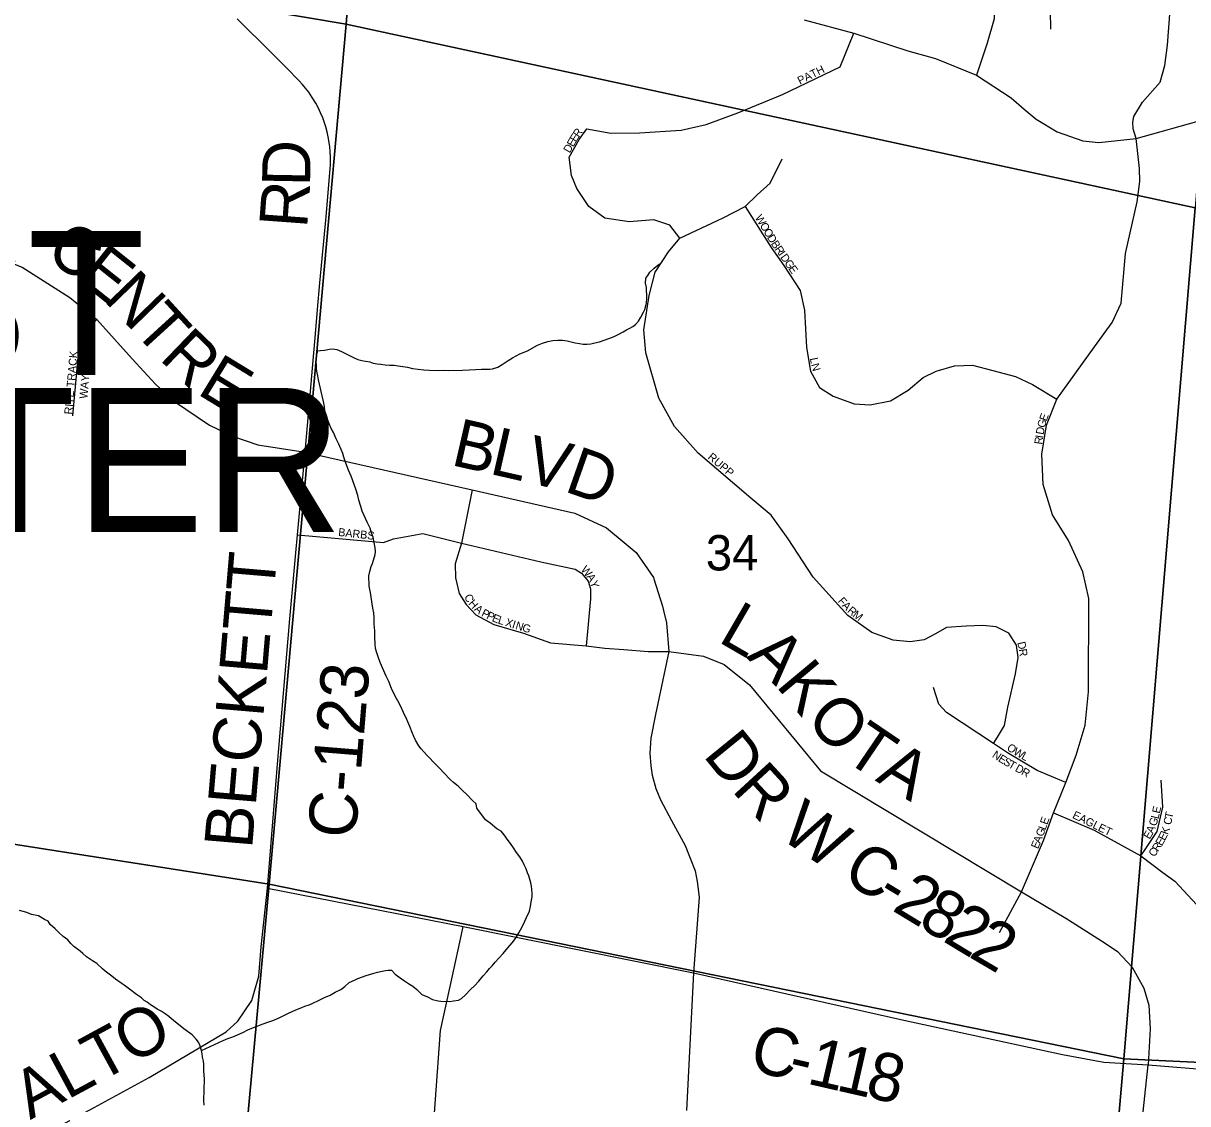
# Model space of a CAD drawing. Extents: x 1310247 to 1552180, y 377264 to 706493.
# Drawn here: x 1416988 to 1424262, y 489300 to 496050 of the extents above; entities that cross this region are included whole.
import ezdxf

# ---------------------------------------------------------------- set-up
doc = ezdxf.new("R2010")
doc.units = 0
for name, color, linetype in [('GM_X_County_Road', 7, 'Continuous'), ('GM_X_County_Road_Text', 7, 'Continuous'), ('GM_X_Minor_River', 7, 'Continuous'), ('GM_X_Section', 7, 'Continuous'), ('GM_X_Section_Text', 7, 'Continuous'), ('GM_X_Township_Road', 7, 'Continuous'), ('GM_X_Township_Road_Text', 7, 'Continuous'), ('GM_X_Township_Subdivision', 7, 'Continuous'), ('GM_X_Township_Subdivision_Text', 7, 'Continuous'), ('GM_X_Township_Text', 7, 'Continuous')]:
    doc.layers.add(name, color=color, linetype=linetype)

msp = doc.modelspace()

# ---------------------------------------------------------------- linework, layer by layer
at = {"layer": 'GM_X_County_Road'}
for points in [[(1418841.4, 494427.9), (1418880.7, 494841), (1418907.2, 495168.6), (1418907.7, 495212.9), (1418906, 495249.9), (1418903.4, 495278.4), (1418899.8, 495305.8), (1418893.6, 495340.6), (1418886.4, 495372.4), (1418878.1, 495403.1), (1418867.8, 495434.9), (1418858.5, 495459.8), (1418845.7, 495490.5), (1418832.1, 495519.3), (1418814.7, 495551.9), (1418793.7, 495586.6), (1418771.5, 495619.2), (1418751.7, 495645.2), (1418732.4, 495668.4), (1418709.9, 495693.1), (1418632.7, 495771.6), (1418537.3, 495867.5), (1418324.6, 496077.8)], [(1413829.2, 495034.6), (1414183.4, 495010.1), (1415089.8, 494904.9), (1415958.8, 494778.2), (1416067.8, 494762.2), (1416508.4, 494687), (1416751.3, 494616), (1416980.2, 494526.5), (1417279.9, 494337.7), (1417448.3, 494198.9), (1417668.6, 493954.5), (1417813.8, 493796.1), (1417927.3, 493690.5), (1418151.7, 493540), (1418294.2, 493471.3), (1418452.6, 493415.9), (1418748.5, 493371.2)], [(1418812.6, 494111), (1418825.6, 494261.9), (1418841.4, 494427.9)], [(1418748.5, 493371.2), (1418812.6, 494111)], [(1418720.1, 493056.9), (1418748.5, 493371.2)], [(1418748.5, 493371.2), (1419791.7, 493135.3), (1420433.8, 492990.2), (1420631.2, 492898.1), (1420753.4, 492796), (1420816.2, 492744.2), (1420924.9, 492588.5), (1420927.8, 492579.4)], [(1418691.6, 492742.7), (1418701.7, 492854.3), (1418720.1, 493056.9)], [(1418513.1, 490646.9), (1418575.4, 491421.3), (1418654.1, 492329.4), (1418691.6, 492742.7)], [(1420927.8, 492579.4), (1420981, 492409.4), (1420987.8, 492380.9)], [(1420987.8, 492380.9), (1421006.1, 492304.9), (1421020.6, 492124.3), (1420938, 491731.4), (1420909.3, 491583.3), (1420903, 491490.9), (1420907.6, 491410.5), (1420915.7, 491352.6), (1420939.2, 491268.2), (1420967.9, 491197.6), (1421038.5, 491068.5), (1421122.3, 490912.4), (1421185.2, 490755.4), (1421198.4, 490688.5), (1421211.2, 490590.9), (1421174.4, 490116.9), (1421130.3, 489257.1)], [(1421020.6, 492124.3), (1421237, 492095.5), (1421366.5, 492043.7), (1421525.7, 491917.8), (1421969.1, 491380.4), (1423223.1, 490623.5), (1423500.4, 490459.7), (1423539.6, 490434.8)], [(1418513.1, 490646.9), (1419736.3, 490407.5), (1421174.4, 490116.9)], [(1423539.6, 490434.8), (1423746.3, 490302.9), (1423823.2, 490250), (1423916.2, 490152.5), (1423987.3, 490021.6), (1424019.3, 489915.4), (1424027.8, 489767.4), (1424016.1, 489543.5)], [(1421174.4, 490116.9), (1422489.4, 489821), (1423479.3, 489606.6), (1423738.8, 489558.7), (1424016.1, 489543.5), (1424836.6, 489474.9)], [(1423195.8, 488002), (1423195.8, 488002), (1423453.2, 488403.5), (1423661.9, 488714.2), (1423765, 488856.3), (1423856.5, 489017.2), (1423931.1, 489134.3), (1423984.1, 489248.5), (1424016.1, 489543.5)]]:
    msp.add_lwpolyline(points, dxfattribs=at)
at = {"layer": 'GM_X_Minor_River'}
for points in [[(1419304.7, 493913.4), (1419330.7, 493910.6), (1419358.6, 493905.7), (1419388.6, 493900.8), (1419420.5, 493893.8), (1419454.5, 493888.8), (1419490.5, 493885.6), (1419524.5, 493882.6), (1419582.7, 493880.8), (1419610.8, 493882), (1419646.9, 493880.9), (1419731.2, 493882.3), (1419773.5, 493885), (1419813.7, 493887.8), (1419849.8, 493888.7), (1419882, 493889.8), (1419902, 493889.1), (1419920.1, 493890.6), (1419952.6, 493901.7), (1419979.2, 493918.9), (1420018, 493943.8), (1420044.6, 493959.1), (1420089.5, 493985.8), (1420138.2, 494004.4), (1420199.4, 494038.6), (1420231.9, 494051.7), (1420264.4, 494062.8), (1420296.6, 494067.8), (1420326.8, 494070.9), (1420356.9, 494070), (1420384.9, 494067.1), (1420410.8, 494060.3), (1420434.7, 494053.5), (1420462.6, 494048.7), (1420486.6, 494045.9), (1420510.7, 494045.2), (1420532.9, 494048.5), (1420559.1, 494053.8), (1420587.4, 494060.9), (1420615.8, 494070.1), (1420646.2, 494081.2), (1420678.7, 494094.3), (1420709.2, 494107.4), (1420735.8, 494122.6), (1420756.2, 494136), (1420776.6, 494145.5), (1420794.9, 494154.9), (1420813.4, 494168.4), (1420832.1, 494189.9), (1420846.8, 494213.6), (1420861.8, 494245.2), (1420870.3, 494263), (1420877, 494284.9), (1420881.5, 494302.8), (1420884.4, 494332.8), (1420883.1, 494355), (1420881.8, 494379.1), (1420880.4, 494399.2), (1420875.2, 494427.5), (1420878.1, 494457.5), (1420890.6, 494475.2), (1420901.2, 494494.9), (1420930.1, 494520.1), (1420963, 494547.2)], [(1419591.8, 491391.8), (1419564.5, 491418.7), (1419512, 491474.5), (1419490.6, 491499.2), (1419473.1, 491517.8), (1419459.6, 491536.3), (1419438.5, 491571.1), (1419427.1, 491593.5), (1419417.9, 491619.9), (1419402.9, 491656.5), (1419384.2, 491701.2), (1419363.3, 491744), (1419344.5, 491784.7), (1419327.4, 491817.3), (1419312.1, 491845.9), (1419300.8, 491868.3), (1419291.3, 491888.7), (1419281.9, 491911), (1419270.7, 491937.5), (1419255.6, 491970), (1419218, 492055.5), (1419205, 492092), (1419195.7, 492116.4), (1419188.5, 492144.7), (1419187.3, 492172.8), (1419184.5, 492213.1), (1419183.7, 492255.2), (1419180.9, 492295.5), (1419180, 492335.6), (1419177, 492367.8), (1419171.8, 492396.1), (1419161.7, 492464.6), (1419156.6, 492492.9), (1419153.1, 492513.1), (1419149.8, 492535.3), (1419148.4, 492555.4), (1419147, 492577.5), (1419147.6, 492597.5), (1419152.4, 492625.5), (1419161.3, 492655.3), (1419169.9, 492675.1), (1419176.5, 492695), (1419185.6, 492730.9), (1419188.2, 492750.8), (1419186.9, 492773), (1419179.8, 492805.3), (1419174.8, 492839.6), (1419165.3, 492859.9), (1419154.4, 492896.4), (1419135.4, 492933.1), (1419105.3, 493002.2), (1419096.1, 493030.6), (1419085.2, 493071.1), (1419078, 493099.4), (1419065.2, 493140), (1419035.5, 493221.1), (1419020.5, 493257.7), (1419009.3, 493286.2), (1419001.9, 493308.5), (1418990.8, 493338.9), (1418983.4, 493363.2), (1418974.1, 493387.6), (1418959, 493420.2), (1418942, 493454.8), (1418925.1, 493493.5), (1418911.7, 493518), (1418900.5, 493544.4), (1418891.2, 493570.8), (1418883.8, 493593.1), (1418872.9, 493629.5), (1418869.6, 493655.7), (1418862.6, 493688), (1418855.5, 493722.4), (1418837.6, 493795.2), (1418832.4, 493823.4), (1418827.1, 493847.7), (1418823.6, 493865.8), (1418820.3, 493890), (1418818.9, 493908.1), (1418817.7, 493938.3), (1418820.7, 493970.3), (1418827.7, 494004.2), (1418845.8, 494005.7), (1418870, 494008.9), (1418900.2, 494014), (1418922.4, 494015.4), (1418946.4, 494012.6), (1418976.1, 493999.7), (1419001.8, 493986.8), (1419029.5, 493972), (1419055.2, 493959.1), (1419079, 493950.4), (1419102.9, 493943.6), (1419126.8, 493938.9), (1419152.8, 493934.1), (1419174.6, 493927.4), (1419198.6, 493922.6), (1419222.6, 493919.9), (1419248.6, 493917.1), (1419276.6, 493914.2), (1419304.7, 493913.4)], [(1418101.1, 489632.5), (1418237.5, 489695), (1418265.9, 489706.1), (1418296.4, 489717.2), (1418326.9, 489730.4), (1418359.4, 489745.4), (1418390, 489760.6), (1418426.5, 489775.5), (1418487.4, 489797.7), (1418515.8, 489808.9), (1418554.3, 489821.8), (1418595, 489840.6), (1418645.9, 489865.1), (1418690.6, 489885.8), (1418727.2, 489900.8), (1418747.5, 489908.2), (1418773.9, 489917.4), (1418796.2, 489926.8), (1418832.8, 489943.7), (1418869.5, 489962.7), (1418906.1, 489977.6), (1418936.7, 489996.8), (1418971.4, 490013.8), (1418995.9, 490031.1), (1419024.8, 490056.3), (1419057.3, 490071.4), (1419077.7, 490082.8), (1419130.5, 490101.2), (1419171, 490114.1), (1419201.3, 490121.2), (1419229.6, 490128.3), (1419249.8, 490131.7), (1419267.9, 490133.2), (1419288, 490134.6), (1419311.3, 490109.8), (1419342.8, 490086.7), (1419370.3, 490067.8), (1419399.8, 490046.9), (1419421.5, 490034.2), (1419447, 490013.3), (1419478.2, 489982.2), (1419513.9, 489967.1), (1419543.5, 489950.1), (1419579.4, 489943), (1419597.4, 489940.5), (1419653.5, 489938.8), (1419675.7, 489942.1), (1419705.9, 489947.2), (1419726.3, 489956.6), (1419751.1, 489980), (1419782.1, 490013.1), (1419806.9, 490036.5), (1419833.8, 490065.7), (1419860.9, 490099), (1419883.7, 490124.4), (1419900.4, 490144), (1419916.9, 490161.5), (1419935.6, 490183), (1419958.4, 490208.5), (1419985.4, 490237.7), (1420014.5, 490273), (1420041.5, 490304.3), (1420062.4, 490331.7), (1420083.5, 490367.2), (1420094.1, 490387), (1420104.7, 490404.7), (1420121.8, 490440.3), (1420132.5, 490464.1), (1420149.7, 490503.7), (1420156.6, 490531.6), (1420161.5, 490561.5), (1420166.4, 490591.5), (1420167, 490613.5), (1420165.7, 490637.7), (1420162.4, 490659.8), (1420158.9, 490680), (1420146.1, 490722.6), (1420138.7, 490742.9), (1420129.4, 490767.2), (1420118.1, 490791.7), (1420106.7, 490814.1), (1420089.5, 490842.7), (1420070.2, 490869.4), (1420050.9, 490898.1), (1420031.7, 490924.8), (1420016.1, 490943.3), (1419993.1, 490980.1), (1419973.7, 491002.8), (1419946.1, 491017.7), (1419905, 491053.1), (1419875.5, 491074), (1419821.4, 491145.9), (1419816.2, 491174.2), (1419794.8, 491194.9), (1419757.8, 491234.2), (1419736.2, 491252.9), (1419705, 491284), (1419675.6, 491306.9), (1419656, 491323.6), (1419613.2, 491369.1), (1419591.8, 491391.8)], [(1418118.1, 489290.8), (1418116.7, 489318.9), (1418119.4, 489453.4), (1418116.5, 489505.7), (1418116.9, 489525.8), (1418115.3, 489545.9), (1418113.7, 489566), (1418108.2, 489590.2), (1418104.7, 489610.4), (1418101.1, 489632.5), (1418091.8, 489664.9), (1418082.2, 489683.1), (1418068.6, 489703.5), (1418043.2, 489730.1), (1417990.1, 489767.4), (1417956.7, 489794.2), (1417929.2, 489816.8), (1417897.8, 489843.6), (1417874.2, 489860.2), (1417848.6, 489876.8), (1417824.9, 489891.3), (1417803.2, 489905.8), (1417783.5, 489918.3), (1417761.9, 489934.8), (1417744.1, 489945.2), (1417726.5, 489961.6), (1417695, 489982.4), (1417651.7, 490015.4), (1417618.3, 490040.2), (1417598.6, 490052.6), (1417563.2, 490077.5), (1417541.6, 490096), (1417500.3, 490127), (1417482.6, 490141.4), (1417447.4, 490176.3), (1417419.8, 490192.9), (1417382.3, 490217.8), (1417360.8, 490238.3), (1417343.1, 490252.8), (1417303.8, 490281.7), (1417284.2, 490300.1), (1417266.7, 490322.6), (1417237.2, 490345.3), (1417209.8, 490370), (1417186.3, 490392.6), (1417156.9, 490419.3), (1417143.3, 490439.6), (1417121.6, 490450.1), (1417084.1, 490473), (1417038.4, 490482), (1417010.7, 490494.6), (1416965, 490507.6)]]:
    msp.add_lwpolyline(points, dxfattribs=at)
at = {"layer": 'GM_X_Section'}
for points in [[(1419420.1, 501499.9), (1419004.7, 496044.9), (1413821.6, 496918.4), (1414234.1, 502333.5)], [(1419420.1, 501499.9), (1424746.1, 500303.3), (1424307.8, 494896.9), (1419004.7, 496044.9)], [(1419004.7, 496044.9), (1418523.1, 490671.4), (1413332.7, 491482.9), (1413821.6, 496918.4)], [(1424307.8, 494896.9), (1423863.5, 489580.6), (1418523.1, 490671.4), (1419004.7, 496044.9)], [(1429758, 494823.6), (1429255.8, 489324.6), (1423863.5, 489580.6), (1424307.8, 494896.9)], [(1413332.7, 491482.9), (1418523.1, 490671.4), (1418026.9, 485262.1), (1412844.4, 485977.5)], [(1423863.5, 489580.6), (1423391.5, 484184.8), (1418026.9, 485262.1), (1418523.1, 490671.4)], [(1423863.5, 489580.6), (1429255.8, 489324.6), (1428777.4, 483907.1), (1423391.5, 484184.8)]]:
    msp.add_lwpolyline(points, close=True, dxfattribs=at)
at = {"layer": 'GM_X_Township_Road'}
for points in [[(1416435.7, 488753.4), (1416678, 488874.3), (1417429.9, 489275.2), (1417773.7, 489462.8), (1418255.4, 489749.5), (1418329.2, 489815.5), (1418416.2, 489943.5), (1418459, 490096.3), (1418473.1, 490280.4), (1418513.1, 490646.9)], [(1419668.9, 490099.3), (1419725.1, 490356.1)], [(1419725.1, 490356.1), (1419736.3, 490407.5)], [(1420714.7, 487370.6), (1420650.4, 487375.8), (1419488.4, 487634.9), (1419440.3, 487675.6), (1419388.5, 487757.1), (1419358.9, 487901.5), (1419395.8, 488097.6), (1419458.8, 488364.1), (1419547.6, 489126.7), (1419593.8, 489756), (1419668.9, 490099.3)]]:
    msp.add_lwpolyline(points, dxfattribs=at)
at = {"layer": 'GM_X_Township_Subdivision'}
for points in [[(1423939.4, 495331.5), (1423922, 495390.5), (1423918.5, 495432.4), (1423925.5, 495468.7), (1423979.3, 495557.2), (1424090.3, 495682.1), (1424119.9, 495786.3), (1424135.5, 495913), (1424232.8, 497214.1), (1424254.5, 497384.1), (1424230.4, 497469.1), (1424197.8, 497553.3), (1424121.8, 497604.9), (1423972.3, 497632.1), (1423649, 497710.9), (1423434.3, 497770.7), (1423235.9, 497806), (1423013.1, 497792.4), (1422822.9, 497778.9), (1422524.1, 497748.9), (1422287.6, 497727.2), (1422121.9, 497705.5), (1421942.6, 497721.8), (1421816.3, 497764.2)], [(1423001.7, 496422.9), (1423033.4, 496308.4), (1423056.9, 496206), (1423054.1, 496078.6), (1423008.5, 495926.3), (1422943.6, 495725.6)], [(1423033.4, 496308.4), (1423109.5, 496330.6), (1423194, 496340.2), (1423274.3, 496322.3), (1423320.2, 496294.6), (1423396.1, 496185.2), (1423403, 496127.1), (1423405.8, 496013.5)], [(1421867, 496073), (1422175.5, 495988.1), (1422514.2, 495879.3), (1422685.9, 495829.5), (1422943.6, 495725.6), (1423159, 495585.4), (1423241.4, 495514.5)], [(1421089.8, 494708.1), (1421026.1, 494788.4), (1420926.5, 494823), (1420772.8, 494810.6), (1420621.9, 494832.7), (1420520.8, 494906.1), (1420446.1, 495018.2), (1420412.9, 495099.9), (1420397.7, 495213.4), (1420461.3, 495324.2), (1420508.4, 495392), (1420657.9, 495364.3), (1420838.3, 495366.2), (1421098.6, 495383.6), (1421254.8, 495418.3), (1421452.6, 495491.2), (1421730.3, 495605.8), (1422091.2, 495779.4), (1422175.5, 495988.1)], [(1423241.4, 495514.5), (1423314.7, 495451.4), (1423446.5, 495373.2), (1423606.2, 495315.9), (1423706.8, 495305.5), (1423939.4, 495331.5), (1424371.5, 495451.3), (1424822.7, 495477.3), (1425605.2, 495470.4), (1426536.9, 495462.2)], [(1423223.1, 490623.5), (1423362.2, 490944.8), (1423422.9, 491116.8), (1423500.4, 491305.8), (1423565.3, 491476.4), (1423621.7, 491665.4), (1423641.4, 491874), (1423643.9, 492455.8), (1423606.5, 492623.4), (1423516.5, 492818.5), (1423416.8, 492979.1), (1423360.1, 493168.8), (1423351.8, 493358.4), (1423380.8, 493538.4), (1423444.5, 493701.7), (1423679.1, 494027.9), (1423790.1, 494180.7), (1423845.6, 494302.2), (1423873.4, 494611.2), (1423946.3, 494934), (1423963.2, 495062.6), (1423960.2, 495142.3), (1423939.4, 495331.5)], [(1423049.2, 491551.1), (1423074.6, 491590.6), (1423116.9, 491662.5), (1423139.4, 491776.7), (1423187.4, 491985.4), (1423202.9, 492087), (1423193, 492164.5), (1423145.1, 492239.3), (1423064.7, 492278.7), (1422981.5, 492288.6), (1422877.2, 492284.4), (1422754.5, 492275.9), (1422686.8, 492236.4), (1422614.9, 492198.4), (1422528.9, 492185.7), (1422421.7, 492196.9), (1422289.2, 492243.5), (1422138.3, 492349.2), (1421921.8, 492590.1), (1421766.7, 492829.6), (1421660.1, 492976.3), (1421532.8, 493082.9), (1421204.7, 493365.4), (1421055.2, 493530.1), (1420958.3, 493708.7), (1420878, 493991.1), (1420865.5, 494135), (1420897.4, 494349.6), (1420934.8, 494496.4), (1421019.2, 494622.3), (1421089.8, 494708.1), (1421361.1, 494835.5), (1421498.2, 494906.1), (1421572.9, 494978.1), (1421654.6, 495051.4), (1421729.3, 495203.7)], [(1421498.2, 494906.1), (1421659.4, 494649.7), (1421739.7, 494537.1), (1421841.5, 494381.5), (1421869.2, 494258.2), (1421880.3, 494024.3), (1421905.2, 493877.6), (1421961.9, 493773.7), (1422047.7, 493721.1), (1422177.9, 493672.7), (1422277.5, 493667.1), (1422406.3, 493692.1), (1422515.7, 493758.5), (1422609.8, 493837.4), (1422690.1, 493877.6), (1422805, 493909.4), (1422918.5, 493914.9), (1423045.8, 493881.7), (1423187, 493844.3), (1423292.3, 493793.1), (1423444.5, 493701.7)], [(1417296.6, 493597.4), (1417341, 494074.9), (1417370.6, 494128.6), (1417448.3, 494198.9)], [(1419791.7, 493135.3), (1419724.9, 492801.8), (1419686.2, 492672.6), (1419689.1, 492585), (1419711.7, 492488.4), (1419755.1, 492419.8), (1419815.4, 492355.2), (1419927.4, 492294.9), (1420112.6, 492240.4), (1420280.6, 492180.1), (1420504.6, 492160), (1420620.9, 492147), (1420740.1, 492138.5), (1420890.8, 492125.5), (1421020.6, 492124.3)], [(1418701.7, 492854.3), (1419237.8, 492807.1), (1419301.5, 492829.2), (1419484.4, 492862.5), (1419724.9, 492801.8), (1420221.7, 492685.5), (1420435.7, 492639.5), (1420475.9, 492613.7), (1420516.1, 492564.9), (1420530.5, 492517.5), (1420530.5, 492454.3), (1420504.6, 492160)], [(1423500.4, 491305.8), (1423321.4, 491381.9), (1423136.6, 491491.9), (1423049.2, 491551.1), (1422754.9, 491743.5), (1422708.1, 491795.1), (1422674, 491900.1)], [(1423968.6, 490847.5), (1424001, 490894), (1424071.5, 490999.8), (1424105.8, 491152.9), (1424096.9, 491321.3)], [(1423422.9, 491116.8), (1423678.1, 491008.3), (1423968.6, 490847.5), (1424106.8, 490744.6), (1424181.5, 490689.6), (1424346.5, 490513.3), (1424408.5, 490428.7), (1424514.3, 490303.2)], [(1423085.9, 490369.5), (1423223.1, 490623.5)]]:
    msp.add_lwpolyline(points, dxfattribs=at)

# ---------------------------------------------------------------- texts
at = {"layer": 'GM_X_County_Road_Text'}
for s, rotation, p in [('D', 89.00839, (1418779.3, 495029.2)), ('R', 85.78104, (1418760.3, 494765.3)), ('C', 326.34512, (1417116.1, 494587.4)), ('E', 321.46836, (1417315.7, 494454.8)), ('N', 314.13192, (1417483.7, 494321.8)), ('T', 312.40212, (1417665.9, 494134.1)), ('R', 316.09003, (1417832, 493953.3)), ('E', 328.59639, (1418066, 493738.8)), ('B', 347.14141, (1419652.2, 493292)), ('L', 347.1442, (1419892.5, 493237.2)), ('V', 346.66572, (1420110.6, 493187.4)), ('D', 340.65211, (1420359.5, 493128.9)), ('BECKETT', 85.12131, (1418416.9, 490887.8)), ('L', 329.88223, (1421321.5, 492190.2)), ('A', 315.95182, (1421500.3, 492089.2)), ('C-123', 85.32752, (1419063.4, 490952.2)), ('K', 309.82843, (1421684.3, 491911.9)), ('O', 313.52057, (1421867.4, 491693.4)), ('T', 325.84428, (1422102.8, 491456.4)), ('D', 309.16064, (1421229, 491476.4)), ('A', 329.26537, (1422305, 491319.9)), ('R', 312.54541, (1421408.1, 491257.3)), ('W', 326.08446, (1421702.4, 490966)), ('C', 328.73705, (1422092.2, 490703)), ('2', 328.74817, (1422408.2, 490511.1)), ('-', 328.73436, (1422302.9, 490575.1)), ('8', 328.78403, (1422566.4, 490415.1)), ('2', 328.92144, (1422725.1, 490319)), ('2', 329.62429, (1422886.8, 490221.5)), ('C', 347.00699, (1421515.1, 489509.8)), ('1', 347.05297, (1421875.5, 489426.7)), ('1', 347.20596, (1422056.5, 489385.1)), ('8', 347.77961, (1422239.9, 489343.5)), ('-', 347.01657, (1421755.3, 489454.4))]:
    msp.add_text(s, height=300, rotation=rotation, dxfattribs=at).set_placement(p)
at = {"layer": 'GM_X_Section_Text'}
msp.add_text('34', height=221, rotation=0.00001, dxfattribs=at).set_placement((1421251.7, 492631.6))
at = {"layer": 'GM_X_Township_Road_Text'}
for s, rotation, p in [('O', 29.86133, (1417665.5, 489540.4)), ('T', 28.58068, (1417462, 489429.5)), ('L', 28.33531, (1417263.3, 489322.3)), ('A', 28.32962, (1417030.9, 489197))]:
    msp.add_text(s, height=300, rotation=rotation, dxfattribs=at).set_placement(p)
at = {"layer": 'GM_X_Township_Subdivision_Text'}
for s, rotation, p in [('PATH', 26.56368, (1421839.6, 495666.4)), ('E', 59.09949, (1420441.1, 495304.4)), ('R', 55.80477, (1420458.8, 495333.9)), ('D', 59.90403, (1420401.5, 495236)), ('E', 59.9106, (1420423.5, 495274.1)), ('W', 301.39769, (1421556.8, 494836.2)), ('O', 301.40691, (1421586.6, 494787.4)), ('O', 301.40419, (1421609.5, 494749.8)), ('D', 301.39486, (1421632.4, 494712.3)), ('B', 303.26858, (1421656.3, 494673.2)), ('R', 305.1982, (1421679.1, 494638.6)), ('I', 305.25351, (1421701.9, 494606.2)), ('D', 305.27736, (1421714.6, 494588.2)), ('G', 305.26329, (1421740, 494552.3)), ('E', 305.27361, (1421765.4, 494516.3)), ('RITE TRACK', 85.06076, (1417293.4, 493604.5)), ('L', 281.35816, (1421901.3, 493956.8)), ('N', 285.38197, (1421909.1, 493918.7)), ('WAY', 84.80496, (1417387.8, 493702.4)), ('G', 74.76482, (1423368.9, 493519.2)), ('E', 69.84298, (1423380.1, 493560.6)), ('I', 82.14757, (1423358.3, 493455.8)), ('D', 79.68665, (1423361.3, 493477.1)), ('R', 82.14757, (1423352.9, 493416.6)), ('RUPP', 319.57349, (1421260, 493333.7)), ('BARBS', 353.79543, (1418953.8, 492847.5)), ('W', 311.0855, (1420468, 492634.2)), ('A', 302.03203, (1420504.3, 492592.8)), ('Y', 289.23332, (1420526.4, 492558.1)), ('C', 298.64535, (1419740.2, 492467.9)), ('F', 311.00886, (1422073.9, 492438.2)), ('H', 311.01808, (1419765.9, 492423.5)), ('A', 320.08532, (1419800.9, 492384.2)), ('P', 334.24765, (1419846, 492348.7)), ('A', 313.44361, (1422098.6, 492409.9)), ('R', 318.31313, (1422132.1, 492374.7)), ('M', 323.18263, (1422165.3, 492345.5)), ('P', 333.63044, (1419877.5, 492333.5)), ('E', 337.07434, (1419912.1, 492316.5)), ('L', 342.30622, (1419949.2, 492301)), ('X', 342.82657, (1419995.8, 492286.3)), ('I', 342.8116, (1420037.8, 492273.3)), ('N', 342.82563, (1420058.8, 492266.8)), ('G', 342.82563, (1420100.9, 492253.8)), ('D', 282.72677, (1423197.3, 492180.9)), ('R', 277.51361, (1423206.8, 492139.2)), ('O', 323.75087, (1423127.7, 491514.7)), ('W', 330.51566, (1423168.6, 491485.1)), ('N', 325.71887, (1423036.4, 491468.3)), ('E', 328.03944, (1423074.6, 491442.3)), ('S', 329.58182, (1423105.7, 491422.9)), ('T', 330.42726, (1423136.8, 491404.7)), ('L', 330.76053, (1423218.6, 491456.9)), ('D', 330.93496, (1423179.4, 491380.6)), ('R', 330.93795, (1423217.8, 491359.3)), ('E', 76.37044, (1424087.1, 491109.7)), ('E', 70.45918, (1423384.6, 491039.2)), ('EAGLET', 333.90377, (1423537.2, 491086.6)), ('G', 73.02772, (1424065.1, 491030.4)), ('L', 76.37044, (1424078.8, 491075.5)), ('C', 77.00629, (1424157.3, 491038.1)), ('T', 77.7237, (1424166.4, 491077.3)), ('G', 70.29321, (1423357.9, 490964.5)), ('L', 70.45883, (1423372.8, 491006)), ('E', 59.65684, (1424024.6, 490948)), ('A', 66.34229, (1424045.3, 490984.1)), ('K', 70.4819, (1424138, 490977.4)), ('E', 66.89467, (1423326.5, 490888.2)), ('A', 68.08222, (1423340.7, 490921.7)), ('R', 56.55202, (1424076.5, 490870.8)), ('E', 59.43774, (1424099.8, 490906.1)), ('E', 63.36973, (1424119.5, 490939.7)), ('C', 56.33013, (1424054.5, 490837.6))]:
    msp.add_text(s, height=50, rotation=rotation, dxfattribs=at).set_placement(p)
at = {"layer": 'GM_X_Township_Text'}
for s, p in [('WEST', (1414273, 493851.9)), ('CHESTER', (1413234.6, 492872.2))]:
    msp.add_text(s, height=900, rotation=0.00001, dxfattribs=at).set_placement(p)

doc.saveas('drawing.dxf')
